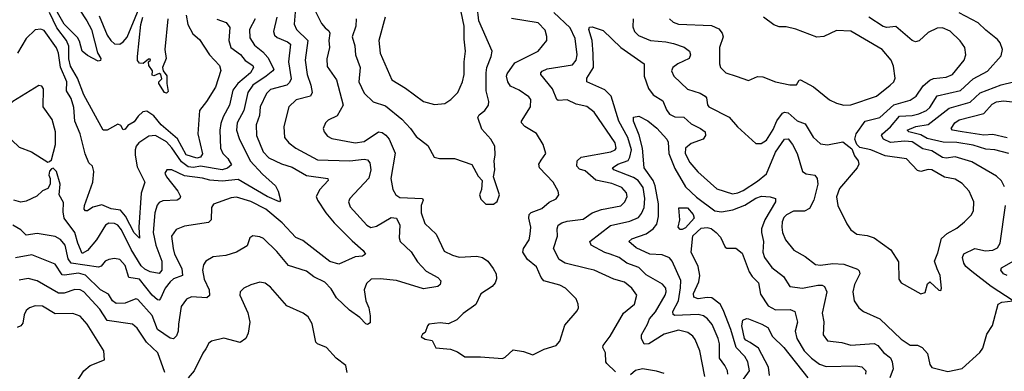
# Model space of a CAD drawing. Extents: x 1308313 to 1441400, y 959662 to 1036319.
# Tile 530 of 656: x 1400238 to 1405719, y 982182 to 984141. Entities that reach past the tile are written whole.
import ezdxf

# ---------------------------------------------------------------- set-up
doc = ezdxf.new("R2010")
doc.units = 0

msp = doc.modelspace()

# ---------------------------------------------------------------- linework, layer by layer
at = {"layer": '0CON10XD'}
for points in [[(1401773.2, 984205), (1401766.5, 984115), (1401778.7, 984085), (1401841.1, 984025), (1401827.6, 983915), (1401839.2, 983835), (1401859.1, 983775), (1401865.4, 983734.6), (1401856.4, 983713.6), (1401776.8, 983693.2), (1401736.1, 983655), (1401708.9, 983545), (1401711.9, 983485), (1401736.9, 983455), (1401774.8, 983424.8), (1401895, 983360.3), (1402075, 983353.5), (1402155, 983364), (1402175, 983359.5), (1402187.4, 983342.6), (1402193.5, 983303.5), (1402182.3, 983257.7), (1402075.5, 983144.5), (1402068.9, 983125), (1402078, 983098), (1402170.6, 982995), (1402193.6, 982983.6), (1402225, 982990.7), (1402305, 983039.1), (1402335, 983035.5), (1402354.1, 982995), (1402349.6, 982925), (1402355.4, 982905), (1402417.4, 982847.4), (1402452.3, 982792.3), (1402500.5, 982740.5), (1402565.8, 982705), (1402582.9, 982685), (1402578.1, 982665), (1402565, 982653.3), (1402485, 982641.1), (1402335, 982687.4), (1402245, 982697.7), (1402194.7, 982695.3), (1402168.3, 982671.7), (1402156.2, 982635), (1402164.6, 982575), (1402181.5, 982535), (1402188.6, 982491.4), (1402188.9, 982451.1), (1402175, 982441.9), (1402165, 982445.7), (1402131.3, 982481.3), (1402073.2, 982523.2), (1402001.3, 982591.3), (1401971.8, 982641.8), (1401937.5, 982677.5), (1401875, 982707.5), (1401835, 982740), (1401735, 982770.5), (1401669.2, 982849.1), (1401595, 982921.4), (1401575, 982931.4), (1401535, 982935.7), (1401518.8, 982925), (1401505, 982881.4), (1401445.3, 982844.7), (1401385, 982827.1), (1401315, 982820), (1401274, 982796), (1401261.1, 982775), (1401255.6, 982744.4), (1401265.9, 982695), (1401292, 982635), (1401295, 982603.3), (1401279.1, 982590.9), (1401195, 982595.9), (1401166, 982584), (1401137.5, 982542.5), (1401121.3, 982445), (1401120, 982405), (1401110.5, 982379.5), (1401095, 982362.2), (1401075, 982366.2), (1401004.8, 982414.8), (1400975, 982492.1), (1400895, 982581.2), (1400885, 982585.4), (1400825, 982561.6), (1400775, 982559.7), (1400755, 982574.6), (1400731.6, 982611.6), (1400688.4, 982635), (1400605, 982717.9), (1400565, 982729), (1400487.1, 982717.1), (1400475, 982720), (1400435, 982779.5), (1400305, 982830.3), (1400215, 982814.7)], [(1400568.4, 984198.4), (1400611.7, 984135), (1400637.1, 984085), (1400671.2, 983955), (1400689.5, 983925), (1400687.3, 983912.7), (1400675, 983910), (1400615, 983940.6), (1400585.7, 983965.7), (1400571.3, 984021.3), (1400560.5, 984040.5), (1400485, 984115.2), (1400410.3, 984250.2)], [(1400795, 984003.6), (1400815, 984016.2), (1400836.8, 984043.2), (1400904.1, 984205)], [(1402875, 983112.5), (1402895, 983127.5), (1402908, 983165), (1402876.2, 983265), (1402883.8, 983305), (1402878.8, 983355), (1402884, 983385), (1402882, 983435), (1402860.8, 983475), (1402810.8, 983530.9), (1402787.5, 983595), (1402795, 983610), (1402826.7, 983635), (1402848.1, 983665), (1402849.5, 983685), (1402835.5, 983744.5), (1402834.8, 983845.2), (1402838.6, 983875), (1402863.4, 983935), (1402868.7, 983965), (1402794, 984135), (1402784.7, 984215)], [(1401669.2, 984155), (1401650.9, 984075), (1401656.8, 984055), (1401670.5, 984040.5), (1401728, 984018), (1401745.5, 984005), (1401735.2, 983905), (1401749, 983811), (1401740.3, 983789.7), (1401724.8, 983775.2), (1401635, 983750.7), (1401611.3, 983728.7), (1401576.5, 983655), (1401572.4, 983607.6), (1401554.7, 983555), (1401556.7, 983495), (1401593.2, 983405), (1401625, 983370.3), (1401695, 983336.8), (1401755, 983318.8), (1401835, 983272.4), (1401954, 983255), (1401955.6, 983245), (1401908.5, 983195), (1401889.3, 983155), (1401896, 983135), (1401942.2, 983065), (1401989, 983009), (1402088.1, 982908.1), (1402150, 982855), (1402163.8, 982835), (1402147, 982823), (1402105, 982819.2), (1402015, 982778), (1401965, 982792.9), (1401815, 982910), (1401775, 982926.9), (1401698.7, 983008.7), (1401608.2, 983085), (1401525, 983128.3), (1401445, 983151.5), (1401415, 983148.8), (1401317.2, 983112.8), (1401306.7, 983095), (1401304.5, 983025.5), (1401289.2, 983010.8), (1401155, 982990), (1401109.1, 982970.9), (1401083.1, 982935), (1401091.9, 982865), (1401099.7, 982835), (1401139.8, 982755), (1401145, 982716.2), (1401095, 982696.5), (1401075, 982679.5), (1401047.8, 982645), (1401022.7, 982587.3), (1401015, 982578.9), (1401005, 982579.2), (1400975, 982605.3), (1400905, 982694.3), (1400845, 982703.5), (1400825, 982771.9), (1400795, 982805.5), (1400765, 982810.9), (1400735, 982805.4), (1400714.2, 982795.8), (1400691.7, 982768.3), (1400677.6, 982762.4), (1400525, 982783.9), (1400508.2, 982808.2), (1400491.9, 982885), (1400465, 982916.2), (1400435, 982931.8), (1400335, 982949.7), (1400275, 982939.4), (1400245, 982969.4), (1400200, 982995)], [(1401164.7, 984165), (1401174.1, 984114.1), (1401201.9, 984061.9), (1401239.5, 984029.5), (1401294.7, 983944.7), (1401351.1, 983885), (1401357.9, 983857.9), (1401327.7, 983765), (1401278.5, 983685), (1401239.5, 983635), (1401228.9, 983505), (1401256.3, 983393.6), (1401245.5, 983375), (1401225, 983368.3), (1401165, 983388.4), (1401116.5, 983476.5), (1401025, 983554.8), (1400985, 983604.1), (1400945, 983631.8), (1400923, 983627), (1400896.7, 983603.3), (1400875, 983571.5), (1400839.5, 983550.5), (1400825, 983530), (1400815, 983526.7), (1400800.8, 983550.8), (1400785, 983558.1), (1400725, 983525.4), (1400702, 983525), (1400595, 983722.5), (1400559.1, 983815), (1400520.7, 983880.7), (1400512.6, 983922.6), (1400512.5, 983992.5), (1400498.6, 984025), (1400445.6, 984095.6), (1400405, 984180.4)], [(1400681.3, 984161.3), (1400724.8, 984054.8), (1400744.8, 984024.8), (1400765, 984006.2), (1400795, 984003.6)], [(1401062.7, 984145), (1401046.9, 983975), (1401054, 983925), (1401033.6, 983873.6), (1401036.7, 983855), (1401057.5, 983827.5), (1401056.7, 983785), (1401065, 983740), (1401055, 983730.6), (1401045, 983735.6), (1401012.5, 983785), (1401013.1, 983795), (1401028.9, 983811.1), (1401024.3, 983834.3), (1401015, 983841.2), (1400985, 983827.1), (1400975, 983830.8), (1400977.5, 983855), (1400956.1, 983885), (1400955.8, 983905), (1400966, 983915), (1400965, 983920), (1400955, 983920), (1400925, 983896.5), (1400905, 983897.5), (1400893.8, 983913.8), (1400893.5, 983935), (1400913.2, 984113.2), (1400923, 984155)], [(1401885.3, 984185.3), (1401918.9, 984118.9), (1401938.2, 984095), (1401958.1, 984078.1), (1401963.9, 984065), (1401958.2, 984025), (1401962, 983985), (1401947, 983923), (1401949.9, 983879.9), (1402000.8, 983805), (1402037.9, 983665), (1402005.8, 983605), (1401955, 983580), (1401940, 983565), (1401927.5, 983535), (1401932.5, 983515), (1401952.2, 983492.2), (1401975, 983478.9), (1402105, 983455.4), (1402155, 983461.8), (1402235, 983516.4), (1402255, 983512.9), (1402276.6, 983496.6), (1402294.3, 983474.3), (1402327.3, 983397.3), (1402303.1, 983255), (1402315, 983193.8), (1402331.9, 983165), (1402355, 983149.2), (1402481.2, 983145), (1402484.4, 983135), (1402473.3, 983105), (1402472.9, 983065), (1402492.7, 983005), (1402555.5, 982945), (1402601.7, 982851.7), (1402648.1, 982828.1), (1402685, 982817.9), (1402783.3, 982823.3), (1402815, 982815.5), (1402844.7, 982794.7), (1402874.4, 982755), (1402890, 982725), (1402892.4, 982697.6), (1402884.6, 982675.4), (1402867.5, 982655), (1402805, 982613.8), (1402776.6, 982553.4), (1402706.2, 982503.8), (1402672.2, 982467.8), (1402625, 982447.1), (1402577.7, 982452.3), (1402516.4, 982443.6), (1402507.5, 982435), (1402495, 982397.5), (1402480.7, 982389.3), (1402473, 982373), (1402495, 982360), (1402533.6, 982353.6), (1402555, 982313.3), (1402635.7, 982305.7), (1402675, 982289.4), (1402715, 982263.3), (1402803.2, 982263.2), (1402925, 982252.5)], [(1402272.7, 984155), (1402237.5, 984025), (1402244.2, 983954.2), (1402310, 983805), (1402385, 983759.4), (1402485, 983684.3), (1402547.3, 983667.3)], [(1402547.3, 983667.3), (1402605, 983674.4), (1402637.5, 983695), (1402676.9, 983735), (1402702.9, 983795), (1402712.5, 983835), (1402712, 983905), (1402720, 983965), (1402712, 984032), (1402712.5, 984105), (1402695.8, 984185)], [(1403555, 982178.6), (1403507.1, 982225), (1403501.4, 982235), (1403498.6, 982285), (1403484.3, 982315), (1403485.7, 982325), (1403525, 982376.9), (1403598.2, 982505), (1403661.1, 982555), (1403672.5, 982605), (1403645, 982645.4), (1403605, 982678), (1403545, 982695.3), (1403435, 982744.6), (1403402.5, 982752.5), (1403275, 982784.7), (1403241.1, 982805), (1403210, 982865), (1403232, 982935), (1403229.4, 982975), (1403234.6, 982995), (1403255, 983009.4), (1403285, 983018.8), (1403375, 983029.1), (1403425.2, 983064.8), (1403476.6, 983083.4), (1403585, 983104), (1403606.8, 983125), (1403619.6, 983155), (1403615, 983175.7), (1403588.9, 983205), (1403535, 983227.5), (1403445, 983245.9), (1403385, 983298.9), (1403355, 983307.8), (1403339.5, 983325), (1403340.5, 983355), (1403364, 983375), (1403528, 983405), (1403552.5, 983415), (1403558.9, 983425), (1403553.5, 983455), (1403435.3, 983625.2), (1403395, 983656.4), (1403335, 983670.8), (1403285, 983693.9), (1403235, 983690.4), (1403227.1, 983695), (1403203.8, 983755), (1403139.5, 983835), (1403138.1, 983845), (1403146.1, 983853.9), (1403175, 983866.5), (1403315, 983889.4), (1403336.5, 983915), (1403341.4, 983945), (1403330.7, 984035), (1403303.1, 984095), (1403211.1, 984181.1)], [(1403652.2, 984145), (1403650.5, 984100.5), (1403659.5, 984075), (1403682, 984052), (1403748.8, 984025), (1403835, 984017.1), (1403877.2, 984007.2), (1403937.6, 983987.6), (1403965.8, 983965), (1403972.9, 983945), (1403964.3, 983925), (1403900.8, 983895), (1403872.9, 983875), (1403866.9, 983855), (1403880, 983825), (1403955, 983752.9), (1404025, 983732), (1404053.1, 983715), (1404061.5, 983705), (1404066.4, 983666.4), (1404074.3, 983655), (1404187.9, 983597.9), (1404234.2, 983544.2), (1404335, 983451.2), (1404365, 983450), (1404395, 983468.6), (1404431.8, 983528.2), (1404453.4, 983576.6), (1404485, 983620.5), (1404495.5, 983625.5), (1404515, 983621.1), (1404565, 983577.1), (1404609.7, 983559.7), (1404655, 983486.9), (1404695, 983448.5), (1404733.9, 983443.9), (1404819.4, 983459.4), (1404870.5, 983420.5), (1404885, 983381.2), (1404904.5, 983354.5), (1404908.1, 983335), (1404899.2, 983315), (1404800.6, 983199.4), (1404785.4, 983154.6), (1404792.7, 983105), (1404842.6, 983002.6), (1404865, 982970), (1404897.5, 982945), (1404955, 982938.1), (1404995, 982924.4), (1405087.6, 982857.6), (1405130.7, 982790.7), (1405131.2, 982695), (1405144.1, 982674.1), (1405255, 982613.8), (1405278.8, 982621.2), (1405291.8, 982668.2), (1405305, 982680), (1405355, 982633.3), (1405365, 982632.5), (1405370, 982645), (1405361.4, 982715), (1405345, 982752.5), (1405330, 982795), (1405348.9, 982841.1), (1405368.8, 982921.2), (1405400.2, 982949.8), (1405455, 982980), (1405497.5, 983015), (1405535, 983052), (1405547.1, 983075), (1405549.4, 983125), (1405522.5, 983185), (1405485, 983227.8), (1405445, 983252.1), (1405385, 983263.2), (1405315, 983303.8), (1405295, 983305.4), (1405255, 983294.7), (1405235, 983300.9), (1405175, 983365.3), (1405055, 983382.6), (1404975, 983416.4), (1404915, 983428), (1404898.8, 983445), (1404887.5, 983475), (1404894.4, 983505), (1404943.8, 983576.1), (1405025, 983595.9), (1405103.7, 983666.3), (1405195, 983691.8), (1405227.3, 983715), (1405267.2, 983772.8), (1405305, 983804.1), (1405325, 983813.4), (1405395, 983820), (1405431.1, 983835), (1405495, 983915.8), (1405505.5, 983945), (1405499.5, 983985), (1405473, 984023), (1405417, 984077), (1405375, 984094.8), (1405345, 984092.7), (1405295, 984069.6), (1405245, 984023.6), (1405225, 984017.9), (1405205, 984025.4), (1405115, 984102.3), (1405065, 984097.8), (1405045, 984102.3), (1404965, 984155.4)], [(1403855.7, 984145), (1403876, 984126), (1403905, 984115.4), (1404088.1, 984108.1), (1404128.9, 984088.9), (1404148.9, 984065), (1404154.4, 984045), (1404133.5, 983985), (1404133.3, 983895), (1404138.6, 983875), (1404168.8, 983845), (1404225.6, 983825.6), (1404295, 983801.2), (1404345, 983824.2), (1404375, 983822.9), (1404445, 983794.3), (1404525, 983777.8), (1404561.7, 983778.3), (1404576.7, 983803.3), (1404585, 983806), (1404656.3, 983766.3), (1404745, 983693.8), (1404785, 983674.6), (1404825, 983664.6), (1404865, 983666.9), (1405006.9, 983715), (1405082.9, 983775), (1405102.9, 983795), (1405110.6, 983815), (1405101.7, 983881.7), (1405088.9, 983915), (1405038.5, 983975), (1404865, 984076.1), (1404785, 984080.8), (1404715, 984047.5), (1404675, 984042.9), (1404558.3, 984088.3), (1404505, 984101.5), (1404465, 984101.1), (1404435, 984111.9), (1404378.2, 984155)], [(1405720.2, 983210.2), (1405702.6, 983242.6), (1405675, 983268.9), (1405538.6, 983348.6), (1405445, 983376.1), (1405395, 983368.4), (1405375, 983372.5), (1405315, 983409.4), (1405265, 983421), (1405205, 983459.9), (1405165, 983463.8), (1405085, 983456.6), (1405045.9, 983475), (1405035.9, 983495), (1405040, 983505), (1405085, 983543.1), (1405135, 983602.5), (1405205, 983606.9), (1405243.6, 983616.4), (1405285, 983634.8), (1405305, 983651.4), (1405345, 983715.9), (1405475, 983745.7), (1405545, 983811.6), (1405625, 983854.6), (1405701.7, 983938.3), (1405709.1, 983975), (1405695, 984012), (1405680.8, 984030.8), (1405615, 984081.5), (1405573.4, 984123.4), (1405467.8, 984177.8)], [(1401549.7, 984145), (1401517.9, 984085), (1401519.4, 984039.4), (1401545, 983998.9), (1401591.8, 983961.8), (1401619.2, 983929.2), (1401652.1, 983865), (1401647.5, 983855), (1401610.8, 983825), (1401535.9, 983775), (1401507.9, 983735), (1401485.9, 983635), (1401448.1, 983565), (1401444.2, 983525), (1401459.3, 983479.3), (1401520.3, 983355), (1401590.5, 983280.5), (1401662.9, 983215), (1401677.1, 983185), (1401689.2, 983135), (1401685, 983126.7), (1401615, 983155.3), (1401455, 983250.5), (1401365, 983241), (1401297, 983247), (1401255, 983257.8), (1401155, 983269.8), (1401085, 983304.4), (1401057.5, 983305), (1401045.8, 983285), (1401054.5, 983265), (1401118.9, 983185), (1401132.7, 983155), (1401130, 983145), (1401115.3, 983134.7), (1401035, 983130.7), (1401015, 983121.8), (1401002.8, 983107.2), (1400991.1, 983065), (1400981.6, 982955), (1400995.3, 982884.7), (1401029.2, 982795), (1401028.9, 982745), (1401015, 982726.4), (1400965, 982736.7), (1400935, 982750.8), (1400915, 982768.6), (1400859.4, 982859.4), (1400805, 982970.7), (1400785, 982995.3), (1400765, 983005.8), (1400735, 983007.1), (1400715, 982995.5), (1400665.9, 982914.1), (1400615, 982854.1), (1400585, 982838.6), (1400561, 982895), (1400544.8, 982955), (1400485.5, 983035), (1400479.3, 983070.7), (1400482.5, 983122.5), (1400457.1, 983165), (1400463.8, 983225), (1400443.3, 983295), (1400425, 983312.5), (1400415, 983310), (1400403.6, 983296.4), (1400400, 983275), (1400407.5, 983255), (1400407.5, 983225), (1400395, 983200), (1400365, 983186.7), (1400332.9, 983157.1), (1400275, 983128.8), (1400245, 983123.5), (1400205, 983134.2)], [(1401335, 984143.3), (1401386.9, 984125), (1401407.8, 984097.7), (1401402.4, 984025), (1401412.9, 983985), (1401466.7, 983946.7), (1401493.4, 983913.4), (1401535, 983886.2), (1401540, 983875), (1401522.8, 983845), (1401452.2, 983785), (1401425, 983747.9), (1401405.3, 983665), (1401370.9, 983599.1), (1401358.3, 983561.7), (1401353.1, 983525), (1401356.6, 983425), (1401369.6, 983395), (1401396.7, 983366.7), (1401417.7, 983332.3), (1401395, 983313.5), (1401365, 983303.9), (1401245, 983323.7), (1401205, 983316.7), (1401175, 983321.1), (1401138, 983348), (1401085, 983427), (1401055, 983459.7), (1400995, 983494.7), (1400957.6, 983492.4), (1400901.2, 983455), (1400886, 983435), (1400880.8, 983415), (1400880, 983385), (1400891.7, 983321.7), (1400934.7, 983235), (1400913.8, 983175), (1400901.3, 982985), (1400905, 982924.3), (1400875, 982952.7), (1400826.5, 983046.5), (1400799.2, 983079.2), (1400747.7, 983087.7), (1400695, 983109.2), (1400644.7, 983095.2), (1400615, 983075.8), (1400605, 983076), (1400597.5, 983085), (1400599.1, 983105), (1400644.7, 983235), (1400650, 983295), (1400643.6, 983323.6), (1400623.8, 983343.8), (1400603.5, 983393.5), (1400575.4, 983505), (1400544.3, 983574.3), (1400539.3, 983650.7), (1400525, 983702.2), (1400499.4, 983745), (1400501, 983795), (1400465.1, 983875.1), (1400454.2, 983954.2), (1400443.8, 983983.9), (1400375, 984079.6), (1400355, 984088.2), (1400325, 984083.5), (1400275, 984036.4), (1400225.2, 983954.8)], [(1402110.4, 984145), (1402109.6, 984105), (1402088.5, 984045), (1402103.9, 983995), (1402107.7, 983945), (1402133.8, 983875), (1402125.3, 983795), (1402155, 983730.5), (1402205, 983683.8), (1402275, 983661.1), (1402365.6, 983585.6), (1402413.3, 983535), (1402445, 983490), (1402509.1, 983439.1), (1402545, 983374), (1402575, 983368), (1402657.6, 983367.6), (1402754.5, 983334.5), (1402789.5, 983269.5), (1402813.3, 983245), (1402808.8, 983195), (1402796.7, 983165), (1402805, 983140), (1402833, 983113), (1402875, 983112.5)], [(1402925, 982252.5), (1402940.3, 982259.7), (1402985, 982301.5), (1403042, 982292), (1403095, 982274.2), (1403157.5, 982305), (1403224, 982325), (1403245, 982350), (1403272.1, 982437.9), (1403341.7, 982518.3), (1403348, 982535), (1403347.5, 982555), (1403335.8, 982585), (1403275.8, 982645), (1403245, 982660.9), (1403155, 982685.5), (1403140.4, 982705), (1403115, 982764.2), (1403064, 982804), (1403038.9, 982845), (1403042.9, 982865), (1403073.1, 982915), (1403080.4, 982945), (1403083.8, 982985), (1403072.1, 983035), (1403074.7, 983055.3), (1403085, 983065.6), (1403145, 983088.5), (1403186.1, 983123.9), (1403225, 983142.9), (1403238.6, 983165), (1403235.8, 983185), (1403207.5, 983235), (1403130.6, 983315), (1403127.8, 983335), (1403141.2, 983358.8), (1403166.7, 983395), (1403151.9, 983445), (1403115, 983506), (1403050.8, 983545), (1403031.4, 983565), (1403030.6, 983575), (1403081.2, 983655), (1403084.2, 983695), (1403071.3, 983711.3), (1403017.6, 983747.6), (1402970.1, 983770.1), (1402955.3, 983795), (1402947.6, 983825), (1402951.3, 983838.7), (1402995, 983900), (1403124.7, 983965.3), (1403171.9, 984025), (1403173.2, 984046.8), (1403162.3, 984082.3), (1403125, 984123.6), (1402975, 984148)], [(1404052.7, 982152.7), (1404024.7, 982295), (1403998.3, 982358.3), (1403985, 982377.3), (1403957.3, 982397.3), (1403905, 982410.5), (1403825, 982388.9), (1403739.2, 982335), (1403713.8, 982333.8), (1403698.9, 982365), (1403699.6, 982385), (1403733.5, 982445), (1403742.9, 982475), (1403776.5, 982513.5), (1403830.4, 982605), (1403837.3, 982625), (1403835.6, 982645.6), (1403816.8, 982666.8), (1403725, 982718.8), (1403685, 982759.2), (1403616.9, 982785), (1403575, 982816), (1403525.4, 982834.6), (1403494.4, 982844.4), (1403419.2, 982885), (1403410.8, 982905), (1403526.8, 982993.2), (1403635, 983017.3), (1403682.3, 983037.7), (1403699.5, 983060.5), (1403713.7, 983095), (1403718.4, 983145), (1403707.7, 983205), (1403681.1, 983245), (1403655, 983261.8), (1403545, 983303.9), (1403537.5, 983315), (1403568.1, 983335), (1403624.3, 983355.7), (1403635.2, 983375), (1403643.9, 983415), (1403624, 983484), (1403572.9, 983575), (1403531.1, 983715), (1403495, 983749.5), (1403394.5, 983795), (1403395.5, 983815), (1403431.3, 983875), (1403429.9, 983949.9), (1403424.6, 984025), (1403405.5, 984085), (1403410.7, 984099.3), (1403425, 984100), (1403485, 984080), (1403584.8, 983984.8), (1403714.2, 983895), (1403713.5, 983825), (1403738, 983758), (1403765, 983721.8), (1403818.8, 983688.8), (1403837.9, 983637.9), (1403854.5, 983615), (1403885, 983600), (1403935, 983597.3), (1403975, 983560.9), (1404028.6, 983535), (1404054.4, 983515), (1404055.6, 983495), (1404043.1, 983475), (1403975, 983450), (1403944.6, 983425), (1403942, 983395), (1403967.6, 983345), (1404012.6, 983292.6), (1404118.2, 983198.2), (1404205, 983170.7), (1404235, 983175.3), (1404265, 983188.2), (1404345, 983241.1), (1404395, 983281.6), (1404445, 983402), (1404495, 983474.5), (1404515, 983476.7), (1404540.6, 983445), (1404565, 983395.8), (1404595.7, 983295), (1404615, 983281.1), (1404665, 983274), (1404676.9, 983255), (1404680, 983225), (1404658.6, 983135), (1404635, 983087.8), (1404606, 983074), (1404545, 983074.5), (1404506.6, 983053.4), (1404491.8, 983038.2), (1404482.5, 983015), (1404480, 982985), (1404484.7, 982955), (1404501.5, 982915), (1404546.6, 982856.6), (1404610.8, 982820.8), (1404667.4, 982777.4), (1404695, 982772.9), (1404765, 982782.5), (1404825, 982779.3), (1404900.7, 982750.7), (1404911.1, 982741.1), (1404914.4, 982725.6), (1404884.6, 982665), (1404876.4, 982625), (1404883.9, 982573.9), (1404908.6, 982535), (1404935, 982514.4), (1405025, 982473.5), (1405145, 982361.5), (1405195, 982328.1), (1405235, 982326.9), (1405260.8, 982315), (1405290.5, 982280.5), (1405305, 982218.8), (1405315, 982203.3), (1405405, 982180.4), (1405485, 982196.5), (1405583.1, 982286.9), (1405599.1, 982310.9), (1405621.9, 982388.1), (1405653.7, 982436.3), (1405684.6, 982555.4), (1405705, 982567.8), (1405767.5, 982575), (1405645, 982653.8), (1405537.4, 982737.4), (1405504.8, 982764.8), (1405493.3, 982785), (1405486.1, 982815), (1405493.7, 982836.3), (1405555, 982866), (1405613.2, 982853.2), (1405655, 982856.9), (1405680.2, 982869.8), (1405696.5, 982895), (1405724.7, 983105)], [(1400395, 983347.5), (1400405, 983350), (1400415, 983360), (1400436.9, 983445), (1400437.5, 983515), (1400419.2, 983585), (1400369.6, 983655), (1400370.8, 983755), (1400360.5, 983770.5), (1400345, 983773.8), (1400199.4, 983685), (1400181.3, 983668.7), (1400165, 983641.1), (1400130.8, 983629.2), (1400113.8, 983596.2), (1400111.4, 983565), (1400122.2, 983535), (1400143.8, 983505), (1400195, 983468.5), (1400235, 983430.7), (1400303.8, 983405), (1400395, 983347.5)], [(1405744.3, 983394.3), (1405666.7, 983415), (1405615, 983419.4), (1405545, 983441.9), (1405454.5, 983455.5), (1405377.9, 983457.9), (1405289.5, 983479.5), (1405255, 983499.3), (1405187.1, 983515), (1405178.6, 983525), (1405225.7, 983545), (1405295, 983556.2), (1405412.7, 983647.3), (1405529.6, 983680.4), (1405585, 983732.3), (1405701.7, 983778.3), (1405769.5, 983795)], [(1405735, 983481.6), (1405655, 983500.2), (1405605, 983498.1), (1405485, 983516), (1405431.2, 983525), (1405422.2, 983535), (1405443.9, 983565), (1405467.5, 983582.5), (1405605, 983617.2), (1405651, 983669), (1405675, 983683.4), (1405715, 983687.6), (1405765, 983683.4)], [(1404179.2, 982165), (1404177.3, 982185), (1404163.2, 982215), (1404132.8, 982255), (1404132.9, 982335), (1404126.8, 982365), (1404091.7, 982441.7), (1404067.5, 982475), (1404045, 982490), (1404015, 982498), (1403885, 982493.3), (1403875, 982497.5), (1403874.3, 982515), (1403905.2, 982575), (1403916.7, 982646.7), (1403917.3, 982687.3), (1403870.3, 982795), (1403855, 982814.6), (1403815, 982830), (1403745.2, 982835.2), (1403668.8, 982868.8), (1403629.4, 982905), (1403645, 982919.2), (1403725, 982948.2), (1403765, 982975.9), (1403785, 983001.9), (1403793, 983045), (1403793, 983115), (1403774.8, 983215.2), (1403763.9, 983243.9), (1403713.3, 983315), (1403704.3, 983424.3), (1403686.3, 983496.3), (1403655.5, 983574.5), (1403655, 983597.5), (1403685, 983603.1), (1403735, 983576.4), (1403785, 983535.4), (1403840.6, 983475), (1403848.1, 983458.1), (1403851.5, 983395), (1403885, 983311.2)], [(1403885, 983311.2), (1403945, 983209.5), (1404005, 983152.1), (1404108.1, 983075), (1404145, 983071), (1404208.1, 983081.9), (1404275, 983106.6), (1404335, 983145.7), (1404367, 983157), (1404415.5, 983154.5), (1404444.3, 983145), (1404444.6, 983125), (1404385.2, 983025), (1404368.1, 982975), (1404366.7, 982955), (1404377.5, 982905), (1404375.3, 982845.3), (1404383.9, 982815), (1404425, 982759.6), (1404489.5, 982709.5), (1404525, 982653.3), (1404595, 982645.8), (1404681.3, 982661.3), (1404705, 982661.8), (1404718.6, 982655), (1404730.4, 982625), (1404704.5, 982505.5), (1404715, 982456.7), (1404710.6, 982385), (1404735, 982352.2), (1404815, 982341.5), (1404865, 982327.9), (1404995, 982336.9), (1405015, 982326.2), (1405047.2, 982287.2), (1405085, 982256.5), (1405095.4, 982235), (1405100.8, 982195), (1405081.1, 982145)], [(1403915, 982971.2), (1403904, 982985), (1403912.5, 983025), (1403907, 983093), (1403955, 983093.3), (1403986.4, 983055), (1403992.7, 983035), (1403945, 982981.2), (1403925, 982972.5), (1403915, 982971.2)], [(1404243.5, 982105), (1404300.3, 982185), (1404290.3, 982235), (1404274.1, 982264.1), (1404227, 982315), (1404197.4, 982415), (1404154, 982525), (1404136.4, 982555), (1404090.5, 982590.5), (1404065, 982593.8), (1404015, 982585.3), (1403990, 982595), (1403988.4, 982615), (1404019.3, 982679.3), (1404023.4, 982715), (1404014.8, 982764.8), (1403976.2, 982846.2), (1403984.4, 982935.6), (1404030.6, 982979.4), (1404065, 982982.6), (1404086.7, 982976.7), (1404115.8, 982955.8), (1404139.1, 982929.1), (1404165, 982874), (1404175, 982867.5), (1404225, 982867.5), (1404259.8, 982839.8), (1404298.4, 982735), (1404315, 982709.6), (1404350.4, 982675), (1404361.3, 982611.3), (1404405, 982546.9), (1404445, 982524.2), (1404526, 982526), (1404552.9, 982515), (1404566.9, 982455), (1404555.3, 982405), (1404564.7, 982365), (1404604.2, 982295), (1404645, 982254.1), (1404690.8, 982220.8), (1404727.8, 982207.8), (1404891.7, 982211.7), (1404925.8, 982205.8), (1404947.5, 982185), (1404946.1, 982165)], [(1405735, 982714.8), (1405714.6, 982725), (1405699.5, 982745), (1405702.6, 982757.4), (1405797.3, 982812.7)], [(1401045.3, 982175), (1401006.7, 982285), (1400944.3, 982344.3), (1400891.5, 982421.5), (1400865.5, 982445), (1400725, 982464.6), (1400685, 982528.7), (1400595, 982624), (1400575, 982636.5), (1400545, 982637.9), (1400485, 982617.3), (1400455, 982617.9), (1400335, 982685.3), (1400285, 982698.8), (1400235, 982689.2)], [(1402060.8, 982175), (1402054, 982215), (1401999.2, 982255), (1401945, 982314.2), (1401895, 982334.4), (1401885.7, 982345), (1401866.2, 982446.2), (1401844.5, 982484.5), (1401815.4, 982505.4), (1401725, 982545.6), (1401635, 982650.8), (1401605, 982672), (1401575, 982679.2), (1401525, 982664.2), (1401485.9, 982644.1), (1401466.2, 982625), (1401464.2, 982605), (1401507.4, 982507.4), (1401519.4, 982455), (1401510.6, 982395), (1401497.5, 982365), (1401465, 982343.1), (1401375, 982365.6), (1401305, 982350), (1401290.6, 982339.4), (1401275, 982306.2), (1401256.8, 982283.2), (1401208.6, 982185), (1401176, 982145)], [(1400405, 981874), (1400435, 981886), (1400454.2, 981905), (1400484.3, 981985.7), (1400523.7, 982046.3), (1400550.9, 982115), (1400594.7, 982185.3), (1400630, 982215), (1400710, 982245), (1400706.2, 982295), (1400614.6, 982445), (1400575, 982489.1), (1400534, 982504), (1400435, 982502.7), (1400365, 982543.8), (1400325, 982546.4), (1400292, 982535), (1400275, 982520.8), (1400263.8, 982496.2), (1400255, 982450), (1400245, 982434.4), (1400225, 982426.7)], [(1404411.6, 982158.4), (1404405.6, 982205.6), (1404350.8, 982310.8), (1404305, 982341.9), (1404279.6, 982355), (1404273, 982365), (1404257.8, 982435), (1404264.2, 982465.8), (1404284.2, 982475.8), (1404295, 982474.3), (1404368.6, 982445), (1404401.8, 982425), (1404427.9, 982375), (1404491.2, 982315), (1404624.8, 982144.8)], [(1403825, 982170), (1403782.5, 982182.5), (1403705, 982195.5), (1403665, 982186.7), (1403637.6, 982162.4)]]:
    msp.add_lwpolyline(points, dxfattribs=at)

doc.saveas('drawing.dxf')
